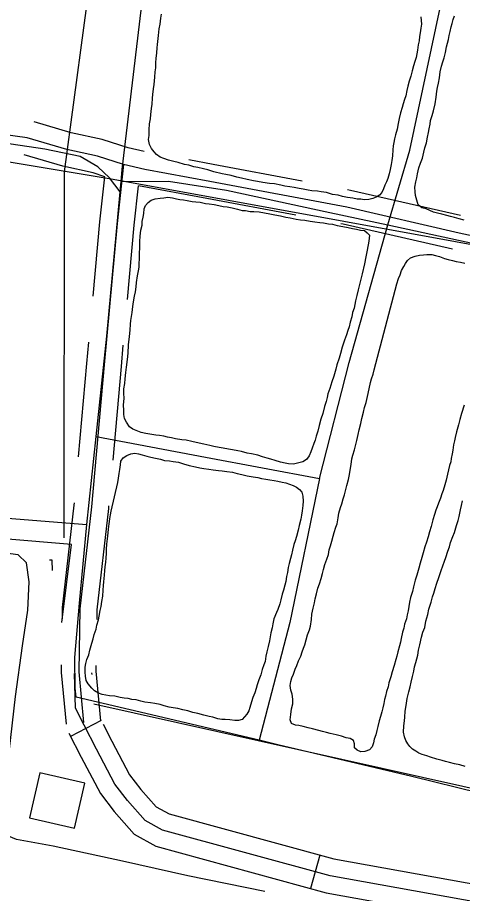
# Model space of a CAD drawing. Extents: x 3297735 to 3335592, y 670436 to 695807.
# Drawn here: x 3327462 to 3327849, y 679575 to 680335 of the extents above; entities that cross this region are included whole.
import ezdxf

# ---------------------------------------------------------------- set-up
doc = ezdxf.new("R2010")
doc.units = 0
for name, color, linetype in [('V-BLDG-OTLN', 7, 'Continuous'), ('V-DTCH-CNTR', 7, 'Continuous'), ('V-ROAD-CNTR', 7, 'Continuous'), ('V-TOPO-SHOR', 7, 'Continuous')]:
    doc.layers.add(name, color=color, linetype=linetype)

msp = doc.modelspace()

# ---------------------------------------------------------------- linework, layer by layer
at = {"layer": 'V-BLDG-OTLN'}
msp.add_lwpolyline([(3327520.82, 679670.83), (3327481.86, 679679.88), (3327472.81, 679640.92), (3327511.77, 679631.87)], close=True, dxfattribs=at)
at = {"layer": 'V-DTCH-CNTR'}
for points in [[(3326912.86, 679933.49), (3326947.13, 679931.31), (3327020.75, 679926.63), (3327214.29, 679914.96), (3327388.15, 679906.18), (3327522.55, 679895.46), (3327530.57, 679971.7), (3327539.74, 680058.9), (3327551.38, 680184.03), (3327552.22, 680193.07), (3327553.19, 680203.55), (3327574.96, 680385.78), (3327577.82, 680406.85), (3327605.11, 680608.27)], [(3327783.64, 680155.45), (3327802.68, 680220.29), (3327832.8, 680361.6), (3327834.19, 680368.08), (3327879.65, 680569.87)], [(3327551.38, 680184.03), (3327542.14, 680196.18), (3327532.01, 680205.77), (3327516.72, 680214.58), (3327485.97, 680221.08), (3327374.8, 680237.42), (3327150.69, 680266.72), (3327063.38, 680274.12), (3326983.6, 680281.67), (3326943.56, 680285.46), (3326868.31, 680296.95), (3326711.85, 680321.74), (3326539.12, 680347.65), (3326392.85, 680368.31), (3326376.54, 680370.61), (3326320.18, 680378.57), (3326224.29, 680386.11), (3326113.03, 680396.46), (3325960.73, 680413.47), (3325896.58, 680422.2), (3325848.56, 680427.39)], [(3327552.22, 680193.07), (3327593.37, 680193.27), (3327643.81, 680185.6), (3327733.5, 680166.17), (3327783.64, 680155.45), (3327912.89, 680127.3), (3328031.77, 680098.89), (3328039.12, 680097.12), (3328043.53, 680096.07), (3328087.11, 680087.66), (3328257.03, 680046.37), (3328279.21, 680041.53), (3328371.49, 680021.4), (3328404.75, 680014.65), (3328407.38, 680014.11), (3328509.04, 679993.48), (3328531.17, 679989.11), (3328536.96, 679987.97), (3328651.4, 679965.37), (3328658.99, 679963.87)], [(3327530.57, 679971.7), (3327625.43, 679953.9), (3327724.56, 679935.17), (3327750.17, 680035.91), (3327783.64, 680155.45)], [(3328531.17, 679989.11), (3328504.68, 679833.54), (3328474.95, 679636.01), (3328453.53, 679516.33), (3328450.48, 679499.25), (3328406.2, 679517.96), (3328361.83, 679530.67), (3328318.96, 679540.84), (3328311.45, 679542.62), (3328224.44, 679568.87), (3328196.69, 679578.31), (3328171.59, 679586.86), (3328081.08, 679608.87), (3327921.94, 679647.93), (3327804.44, 679676.73), (3327688.31, 679704.3), (3327672.1, 679708.14), (3327560.22, 679734.63), (3327513.25, 679745.67), (3327512.52, 679753.4), (3327512.09, 679779.97), (3327516.27, 679827.05), (3327522.55, 679895.46)], [(3327724.56, 679935.17), (3327698.56, 679810.44), (3327672.1, 679708.14)]]:
    msp.add_lwpolyline(points, dxfattribs=at)
at = {"layer": 'V-ROAD-CNTR'}
for p, q in [((3327535.07, 679725.18), (3327508.35, 679711.53)), ((3327724.66, 679608.51), (3327716.75, 679579.57))]:
    msp.add_line(p, q, dxfattribs=at)
for points in [[(3327500.87, 679810.34), (3327509.14, 679878.01), (3326372.26, 679973.28), (3326130.38, 679988.8), (3325816.68, 680081.91), (3325841.33, 680423.62), (3325879.19, 680891.48), (3326433.06, 680817.1), (3327058.67, 680733.63), (3327424.03, 680674.84), (3327561.69, 680639.12), (3327502.95, 680201.3), (3327502.46, 679883.85)], [(3328895.89, 679910.11), (3328677.94, 679959.96), (3328042.66, 680104.34), (3327545.49, 680194.67), (3326984.09, 680288.26), (3325848.82, 680439.5)], [(3327924.78, 680131.1), (3327845.64, 680148.25), (3327748.17, 680170.64), (3327629.28, 680193.04), (3327572.82, 680203.48), (3327554.26, 680207.7), (3327531.8, 680214.99), (3327505.26, 680220.72), (3327470.59, 680230.95), (3327339.01, 680249.14), (3327186.7, 680269.68), (3327039.06, 680285.84), (3326989.37, 680289.85)], [(3327572.26, 680218.99), (3327558.24, 680222.18), (3327535.71, 680229.49), (3327508.97, 680235.26), (3327476.72, 680244.78)], [(3327538.04, 680197.19), (3327527.89, 680200.48), (3327501.55, 680206.17), (3327468.23, 680216.01)], [(3327554.26, 680207.7), (3327548.74, 680156.53), (3327537.51, 680033.82), (3327526.55, 679910.67), (3327516.5, 679822.3), (3327515.48, 679767.53), (3327519.69, 679723.58)], [(3327709.3, 680193.23), (3327632.03, 680207.79), (3327610.96, 680211.68)], [(3327527.9, 680093.43), (3327533.81, 680158.01), (3327538.04, 680197.19)], [(3327557.78, 680090.7), (3327563.67, 680155.04), (3327567.35, 680189.23)], [(3327703.74, 680163.75), (3327626.53, 680178.3), (3327567.35, 680189.23)], [(3327846.67, 680163.4), (3327751.24, 680185.32), (3327748.61, 680185.82)], [(3327839.95, 680134.17), (3327745.1, 680155.95), (3327743.05, 680156.34)], [(3327515.34, 679953.96), (3327522.58, 680035.17), (3327524.26, 680053.6)], [(3327545.23, 679951.3), (3327552.45, 680032.47), (3327554.14, 680050.86)], [(3327501.34, 679813.64), (3327501.51, 679823.28), (3327511.63, 679912.19), (3327511.8, 679914.12)], [(3327531.33, 679813.09), (3327531.48, 679821.31), (3327541.48, 679909.16), (3327541.68, 679911.46)], [(3328896.05, 679902.74), (3328795.37, 679593.8), (3328746.62, 679412.48), (3328728.21, 679397.14), (3328701.59, 679382.4), (3328678.8, 679378.94), (3328650.75, 679384.65), (3328498.98, 679422.53), (3328374.04, 679452.67), (3328034.23, 679536.43), (3327733.58, 679590.52), (3327588.2, 679630.26), (3327573.17, 679638.67), (3327557.84, 679655.96), (3327546.92, 679670.14), (3327530.91, 679700.35), (3327520.16, 679721.39), (3327512.72, 679735.94), (3327511.67, 679766.17)], [(3327506.94, 679714.3), (3327517.61, 679693.43), (3327534.26, 679661.99), (3327546.27, 679646.4), (3327563.63, 679626.82), (3327582.47, 679616.28), (3327730.27, 679575.88), (3328031.1, 679521.75), (3328370.48, 679438.1), (3328495.41, 679407.96), (3328647.44, 679370.01), (3328678.42, 679363.71), (3328706.5, 679367.98), (3328736.72, 679384.71), (3328759.88, 679404), (3328809.76, 679589.53), (3328909.86, 679896.69)], [(3327536.59, 679722.19), (3327544.22, 679707.28), (3327559.58, 679678.28), (3327569.41, 679665.52), (3327582.71, 679650.52), (3327593.92, 679644.25), (3327736.89, 679605.17), (3328037.35, 679551.11), (3328377.59, 679467.24), (3328502.56, 679437.1), (3328654.07, 679399.28), (3328679.18, 679394.17), (3328696.67, 679396.83), (3328719.7, 679409.58), (3328733.37, 679420.97), (3328780.99, 679598.08), (3328879.92, 679901.67)], [(3327492.65, 679855.52), (3327492.36, 679864.37), (3327490.09, 679864.56)], [(3327504.76, 679722.15), (3327500.47, 679766.95), (3327500.6, 679773.65)], [(3327534.62, 679725.01), (3327530.5, 679768.1), (3327530.59, 679773.1)], [(3327526.66, 679766.7), (3327526.71, 679765.26)], [(3328206.69, 679588.31), (3327528.47, 679739.37)]]:
    msp.add_lwpolyline(points, dxfattribs=at)
at = {"layer": 'V-TOPO-SHOR'}
for points in [[(3327812.43, 680335.77), (3327812.66, 680332.62), (3327812.9, 680329.47), (3327812.27, 680326.05), (3327811.92, 680322.06), (3327811.3, 680318.93), (3327810.95, 680314.93), (3327810.04, 680311.52), (3327809.39, 680306.95), (3327808.77, 680303.82), (3327808.44, 680300.68), (3327807.24, 680297.27), (3327806.03, 680293.3), (3327804.82, 680289.03), (3327803.61, 680284.48), (3327802.1, 680279.93), (3327801.18, 680275.66), (3327800.26, 680271.96), (3327799.33, 680267.4), (3327798.14, 680264.28), (3327796.93, 680260.3), (3327796.03, 680257.17), (3327794.81, 680252.62), (3327793.59, 680247.78), (3327792.66, 680243.22), (3327791.73, 680238.38), (3327790.5, 680233.54), (3327789.59, 680230.13), (3327788.97, 680226.99), (3327788.35, 680223.86), (3327788.01, 680220.44), (3327787.64, 680215.3), (3327787.29, 680211.31), (3327786.67, 680207.89), (3327785.74, 680203.33), (3327784.82, 680199.63), (3327783.61, 680195.65), (3327782.43, 680192.81), (3327781.23, 680189.69), (3327780.04, 680186.57), (3327778.56, 680183.45), (3327776.52, 680181.19), (3327773.64, 680179.53), (3327770.76, 680178.14), (3327767.32, 680177.34), (3327763.32, 680177.12), (3327760.18, 680177.74), (3327757.04, 680177.79), (3327753.34, 680178.42), (3327748.78, 680179.07), (3327744.51, 680179.99), (3327740.53, 680181.2), (3327735.68, 680181.84), (3327730.56, 680183.36), (3327726, 680184), (3327722.58, 680184.63), (3327717.73, 680184.99), (3327714.6, 680185.61), (3327710.32, 680186.25), (3327706.9, 680186.88), (3327702.35, 680187.81), (3327698.64, 680188.44), (3327694.36, 680189.08), (3327690.95, 680189.7), (3327685.25, 680190.94), (3327680.97, 680191.29), (3327675.27, 680192.24), (3327670.71, 680192.89), (3327667.01, 680193.52), (3327661.6, 680194.74), (3327656.76, 680195.96), (3327652.77, 680196.89), (3327647.65, 680198.11), (3327643.09, 680199.04), (3327639.96, 680199.66), (3327632.85, 680201.49), (3327627.44, 680203.01), (3327623.74, 680203.92), (3327618.91, 680205.14), (3327615.49, 680205.77), (3327610.94, 680207.27), (3327607.24, 680207.9), (3327601.83, 680209.42), (3327598.13, 680210.33), (3327593.29, 680211.55), (3327589.32, 680213.04), (3327586.19, 680214.24), (3327583.08, 680216.29), (3327580.83, 680218.61), (3327578.59, 680221.5), (3327576.94, 680225.24), (3327576.15, 680229.54), (3327576.49, 680232.96), (3327576.57, 680237.82), (3327576.94, 680242.96), (3327577.87, 680247.51), (3327577.93, 680251.23), (3327578.58, 680256.36)], [(3327578.58, 680256.36), (3327579.21, 680260.06), (3327579.58, 680265.2), (3327579.92, 680268.62), (3327580.28, 680273.47), (3327580.92, 680277.18), (3327581.58, 680283.45), (3327581.95, 680288.31), (3327582.29, 680291.73), (3327582.36, 680296.3), (3327582.7, 680299.72), (3327583.35, 680304.57), (3327583.42, 680308.85), (3327583.75, 680311.99), (3327584.74, 680319.69), (3327585.4, 680325.39), (3327586.04, 680329.67), (3327586.69, 680334.8), (3327587.32, 680338.22)], [(3327838.63, 680327.12), (3327839.54, 680330.24), (3327840.45, 680333.66), (3327841.64, 680336.78)], [(3327849.95, 680159.5), (3327845.68, 680160.72), (3327841.7, 680161.64), (3327838, 680162.55), (3327834.87, 680163.46), (3327830.6, 680164.67), (3327826.9, 680165.59), (3327823.49, 680166.5), (3327820.08, 680167.7), (3327816.96, 680169.17), (3327813.26, 680170.09), (3327810.16, 680172.71), (3327808.8, 680176.73), (3327807.72, 680180.75), (3327807.48, 680183.9), (3327807.27, 680188.19), (3327807.91, 680192.75), (3327808.82, 680196.16), (3327809.45, 680199.58), (3327810.68, 680204.99), (3327812.17, 680208.97), (3327813.67, 680213.23), (3327814.89, 680218.35), (3327815.81, 680222.34), (3327817.31, 680226.6), (3327818.24, 680231.44), (3327818.88, 680235.43), (3327819.5, 680238.85), (3327820.43, 680242.83), (3327820.76, 680245.97), (3327822.26, 680250.23), (3327823.47, 680254.21), (3327824.71, 680260.48), (3327825.66, 680266.18), (3327826.31, 680271.31), (3327826.93, 680274.45), (3327827.57, 680278.44), (3327828.5, 680282.99), (3327829.15, 680288.12), (3327830.37, 680292.96), (3327831.58, 680296.94), (3327832.49, 680300.36), (3327833.71, 680304.91), (3327834.64, 680309.75), (3327835.55, 680313.17), (3327836.46, 680316.29), (3327837.08, 680319.71), (3327837.71, 680323.13), (3327838.63, 680327.12)], [(3327563.04, 680088.6), (3327563.98, 680093.45), (3327564.61, 680097.15), (3327565.25, 680101.71), (3327565.6, 680105.42), (3327566.54, 680111.12), (3327567.47, 680115.39), (3327567.81, 680118.53), (3327567.86, 680121.67), (3327568.21, 680126.24), (3327568.27, 680129.66), (3327568.38, 680136.52), (3327568.45, 680140.81), (3327568.81, 680145.66), (3327569.46, 680150.79), (3327570.39, 680155.06), (3327570.44, 680158.2), (3327571.36, 680162.19), (3327571.98, 680165.32), (3327572.33, 680169.31), (3327573.52, 680172.15), (3327575.85, 680174.69), (3327578.45, 680176.93), (3327581.9, 680178.02), (3327586.19, 680178.52), (3327589.34, 680178.76), (3327592.78, 680179.27), (3327596.77, 680178.93), (3327600.19, 680178.01), (3327603.32, 680177.39), (3327606.46, 680177.06), (3327609.59, 680176.43), (3327613.87, 680175.79), (3327617, 680175.46), (3327621, 680175.11), (3327625.55, 680173.89), (3327628.69, 680173.56), (3327632.96, 680172.92), (3327636.95, 680172.28), (3327640.94, 680171.36), (3327644.36, 680171.02), (3327648.63, 680170.1), (3327653.18, 680168.88), (3327657.17, 680167.96), (3327660.31, 680167.91), (3327664.29, 680166.99), (3327667.44, 680166.94), (3327672, 680166.58), (3327676.56, 680165.93), (3327681.41, 680165), (3327685.68, 680164.08), (3327690.52, 680163.14), (3327695.07, 680161.92), (3327699.07, 680161.57), (3327704.19, 680160.35), (3327707.9, 680159.72), (3327711.6, 680159.37), (3327716.45, 680158.72), (3327720.44, 680158.09), (3327724.71, 680157.45), (3327727.85, 680157.11), (3327732.12, 680156.19), (3327735.83, 680155.84), (3327739.82, 680154.92), (3327744.66, 680153.99), (3327749.22, 680153.06), (3327752.92, 680152.14), (3327756.62, 680151.51), (3327760.04, 680150.88), (3327763.46, 680150.54), (3327765.72, 680148.51), (3327767.68, 680146.48)], [(3327767.68, 680146.48), (3327767.32, 680141.34), (3327765.76, 680133.36), (3327764.53, 680127.67), (3327763.57, 680121.68), (3327761.43, 680112.86), (3327759.91, 680107.17), (3327758.07, 680098.92), (3327756.85, 680094.08), (3327755.63, 680089.53), (3327754.38, 680082.97), (3327753.18, 680079.28), (3327752.55, 680075.57), (3327751.05, 680071.03), (3327750.12, 680066.76), (3327748.93, 680063.63), (3327747.73, 680059.94), (3327746.23, 680055.39), (3327744.13, 680049.14), (3327742.61, 680043.73), (3327741.41, 680039.75), (3327739.6, 680034.07), (3327738.68, 680030.08), (3327736.87, 680024.11), (3327735.08, 680019.28), (3327733.27, 680013.31), (3327731.77, 680008.76), (3327731.15, 680005.63), (3327730.23, 680002.21), (3327728.73, 679997.67), (3327727.21, 679991.69), (3327725.7, 679986.86), (3327724.19, 679981.17), (3327722.96, 679976.33), (3327721.47, 679972.07), (3327720.56, 679968.65), (3327719.36, 679965.53), (3327718.16, 679961.55), (3327716.96, 679958.43), (3327715.48, 679955.02), (3327713.14, 679951.92), (3327709.96, 679949.68), (3327706.52, 679948.88), (3327701.94, 679947.81), (3327697.65, 679947.88), (3327694.52, 679948.5), (3327690.53, 679949.42), (3327685.98, 679950.92), (3327682.29, 679952.12), (3327678.88, 679953.03), (3327674.9, 679954.24), (3327670.91, 679955.45), (3327665.5, 679956.68), (3327661.52, 679957.31), (3327656.68, 679958.82), (3327653.54, 679959.16), (3327648.99, 679960.09), (3327645.57, 679960.71), (3327640.73, 679961.64), (3327637.31, 679962.27), (3327632.75, 679963.2), (3327629.33, 679963.83), (3327623.93, 679965.06), (3327619.94, 679965.98), (3327613.68, 679967.51), (3327608.83, 679968.44), (3327604.84, 679968.79), (3327599.43, 679969.74), (3327596.01, 679970.65), (3327592.6, 679971.27), (3327589.46, 679971.89), (3327585.47, 679972.53), (3327582.33, 679972.86), (3327578.92, 679973.49), (3327573.79, 679974.43), (3327569.8, 679975.35), (3327565.25, 679976.85), (3327562.42, 679978.04), (3327559.59, 679980.09), (3327556.8, 679984.13), (3327555.14, 679987.3), (3327554.62, 679990.74), (3327554.67, 679994.16), (3327554.47, 679999.31), (3327554.84, 680004.73), (3327554.63, 680009.31), (3327554.69, 680013.02), (3327555.34, 680017.87), (3327555.69, 680021.86), (3327556.35, 680027.28), (3327556.99, 680031.84), (3327557.67, 680038.69), (3327558.33, 680044.11), (3327558.73, 680051.24), (3327559.42, 680058.38), (3327560.08, 680064.08), (3327560.45, 680069.22), (3327560.78, 680072.35), (3327561.75, 680079.2), (3327562.41, 680084.61), (3327563.04, 680088.6)], [(3327791.58, 680104.09), (3327793.09, 680108.93), (3327794.28, 680112.05), (3327795.48, 680115.75), (3327797.53, 680119.14), (3327799.01, 680121.98), (3327800.76, 680124.52), (3327803.37, 680126.76), (3327807.39, 680128.13), (3327811.12, 680129.21), (3327814.56, 680129.44), (3327817.7, 680129.68), (3327821.99, 680129.61), (3327825.12, 680128.7), (3327828.53, 680127.79), (3327832.79, 680126.29), (3327836.21, 680125.38), (3327839.91, 680124.46), (3327843.03, 680123.56), (3327846.74, 680122.93), (3327850.44, 680122.01)], [(3327752.58, 679952.43), (3327753.49, 679955.56), (3327754.71, 679960.11), (3327755.62, 679963.52), (3327756.84, 679968.36), (3327758.06, 679973.48), (3327758.7, 679977.47), (3327760.21, 679982.88), (3327761.14, 679987.44), (3327762.66, 679992.84), (3327763.58, 679996.83), (3327764.79, 680001.38), (3327766.02, 680006.5), (3327767.55, 680013.05), (3327768.78, 680018.46), (3327769.69, 680021.87), (3327770.9, 680025.85), (3327771.81, 680029.55), (3327791.58, 680104.09)], [(3327849.9, 679998.87), (3327847.78, 679991.76), (3327846.27, 679986.36), (3327845.05, 679981.81), (3327843.24, 679975.84), (3327842.02, 679971), (3327841.69, 679967.86), (3327840.77, 679964.45), (3327840.13, 679959.89), (3327839.51, 679956.75), (3327838.59, 679952.77), (3327838.25, 679949.63), (3327837.35, 679946.5), (3327835.51, 679939.1), (3327834.29, 679933.98), (3327833.08, 679929.71), (3327831.86, 679924.87), (3327830.67, 679922.04), (3327829.47, 679918.34), (3327827.68, 679913.8), (3327826.49, 679910.67), (3327825.3, 679907.83), (3327824.1, 679904.14), (3327822.88, 679899.3), (3327821.36, 679893.61), (3327819.86, 679889.07), (3327818.65, 679884.8), (3327817.14, 679879.97), (3327815.93, 679875.98), (3327814.42, 679870.87), (3327813.21, 679866.89), (3327811.71, 679861.77), (3327810.49, 679857.5), (3327808.97, 679851.53), (3327807.47, 679846.98), (3327805.95, 679841.29), (3327805.03, 679837.3), (3327803.51, 679831.9), (3327802.59, 679827.91), (3327801.33, 679820.5), (3327800.42, 679817.09), (3327799.79, 679813.67), (3327798.29, 679808.84), (3327797.66, 679805.42), (3327796.46, 679802.01), (3327795.23, 679796.6), (3327794.61, 679793.18)], [(3327549.39, 679931.96), (3327550.02, 679935.67), (3327550.66, 679939.66), (3327551.28, 679943.08), (3327551.64, 679947.07), (3327551.97, 679950.21), (3327554.02, 679953.32), (3327557.2, 679955.27), (3327560.65, 679956.64), (3327564.08, 679957.16), (3327567.22, 679956.82), (3327570.63, 679955.91), (3327574.62, 679954.7), (3327578.03, 679953.79), (3327582.02, 679952.87), (3327586.57, 679951.94), (3327589.98, 679951.03), (3327594.27, 679950.67), (3327597.4, 679950.05), (3327601.96, 679949.41), (3327606.51, 679947.91), (3327611.34, 679946.69), (3327616.75, 679945.46), (3327620.45, 679944.54), (3327624.16, 679943.91), (3327628.43, 679943.27), (3327632.14, 679942.93), (3327636.7, 679942.28), (3327639.84, 679941.94), (3327644.12, 679941.31), (3327648.96, 679940.66), (3327652.95, 679939.73), (3327656.93, 679938.81), (3327661.77, 679937.59), (3327666.9, 679936.65), (3327670.89, 679936.02), (3327674.02, 679935.4), (3327677.73, 679934.77), (3327681.43, 679934.14), (3327685.14, 679933.51), (3327688.27, 679932.88), (3327691.97, 679932.25), (3327695.1, 679931.63), (3327698.52, 679930.44), (3327701.64, 679929.24), (3327704.47, 679927.77), (3327707.01, 679925.73), (3327708.97, 679923.41), (3327710.06, 679919.96), (3327710.28, 679915.68), (3327709.94, 679911.97), (3327709.29, 679907.12), (3327708.66, 679903.42), (3327708.31, 679899.99), (3327706.8, 679894.59), (3327705.87, 679890.32), (3327704.36, 679884.91), (3327703.44, 679881.21), (3327702.25, 679878.09), (3327701.03, 679873.25), (3327700.1, 679868.98), (3327699.2, 679865.85), (3327697.98, 679861.58), (3327697.36, 679858.17), (3327696.71, 679853.61), (3327695.8, 679850.19), (3327695.16, 679845.92), (3327694.25, 679842.79), (3327693.04, 679838.52), (3327692.13, 679834.82), (3327690.91, 679829.98), (3327690, 679826.57), (3327688.21, 679821.74), (3327687.02, 679818.9), (3327684.93, 679813.51), (3327684, 679809.24), (3327683.38, 679805.82), (3327682.16, 679801.27), (3327681.54, 679797.85), (3327680.91, 679794.43), (3327679.98, 679789.59), (3327678.76, 679784.75), (3327677.84, 679781.05), (3327677.2, 679776.49), (3327676.01, 679773.65), (3327674.8, 679769.67), (3327673.58, 679764.83), (3327671.8, 679760.57), (3327670.3, 679756.31), (3327669.4, 679753.18), (3327668.19, 679749.2), (3327666.7, 679745.23), (3327665.49, 679741.53), (3327663.99, 679736.7), (3327663.08, 679733.57), (3327661.32, 679730.74), (3327659.29, 679728.49), (3327657.25, 679726.23), (3327654.09, 679725.43), (3327650.95, 679725.19), (3327646.67, 679725.83)], [(3327794.61, 679793.18), (3327793.7, 679790.05), (3327792.48, 679784.93), (3327791.56, 679781.23), (3327790.65, 679778.1), (3327789.14, 679772.98), (3327787.34, 679767.58), (3327786.42, 679763.31), (3327784.62, 679757.91), (3327783.99, 679754.49), (3327782.5, 679750.52), (3327781.58, 679746.53), (3327780.95, 679743.4), (3327780.33, 679739.98), (3327779.41, 679736.28), (3327778.5, 679732.87), (3327777.29, 679728.89), (3327776.09, 679724.91), (3327775.15, 679720.06), (3327774.24, 679716.65), (3327773.32, 679712.95), (3327771.83, 679708.97), (3327771.21, 679705.84), (3327770.01, 679702.43), (3327767.69, 679699.9), (3327763.67, 679698.53), (3327760.23, 679698.02), (3327757.11, 679699.49), (3327754.86, 679701.53), (3327754.91, 679704.96), (3327753.81, 679707.83), (3327750.98, 679709.59), (3327747.57, 679710.22), (3327743.59, 679711.71), (3327738.75, 679712.93), (3327733.63, 679714.16), (3327730.5, 679714.78), (3327727.08, 679715.69), (3327723.95, 679716.6), (3327718.26, 679718.11), (3327714.56, 679719.03), (3327710.29, 679719.96), (3327706.59, 679720.87), (3327703.46, 679721.21), (3327700.05, 679722.69), (3327698.96, 679725.85), (3327699.6, 679730.42), (3327700.26, 679735.55), (3327701.18, 679739.82), (3327701.25, 679743.82), (3327700.74, 679748.11), (3327699.66, 679751.56), (3327698.86, 679755.57), (3327699.49, 679759.27), (3327700.4, 679762.4), (3327701.88, 679765.52), (3327703.38, 679769.78), (3327704.85, 679772.9), (3327706.06, 679777.17), (3327708.13, 679781.14), (3327709.33, 679784.83), (3327710.52, 679787.95), (3327711.71, 679791.08), (3327712.93, 679795.34), (3327714.14, 679799.61), (3327715.63, 679803.87), (3327716.55, 679807.29), (3327717.49, 679812.99), (3327717.85, 679817.55), (3327718.79, 679822.68), (3327720.01, 679827.52), (3327720.64, 679830.94), (3327721.85, 679835.2), (3327723.07, 679840.04), (3327724.56, 679844.02), (3327725.78, 679848.57), (3327726.99, 679852.84), (3327727.9, 679856.25), (3327729.12, 679860.8), (3327730.9, 679865.34), (3327732.11, 679869.32), (3327732.75, 679873.32), (3327733.95, 679877.01), (3327735.15, 679880.99), (3327736.36, 679885.26), (3327737.27, 679888.39), (3327738.49, 679892.94), (3327739.68, 679896.06), (3327740.62, 679901.19), (3327741.25, 679905.18), (3327742.76, 679910.01), (3327743.67, 679913.43), (3327744.88, 679917.69), (3327746.08, 679921.1), (3327747.3, 679925.66), (3327748.21, 679929.35), (3327749.72, 679934.47), (3327750.36, 679938.75), (3327751.31, 679944.16), (3327751.93, 679947.58), (3327752.58, 679952.43)], [(3327646.67, 679725.83), (3327642.68, 679726.18), (3327639.54, 679726.23), (3327636.12, 679726.86), (3327631.85, 679728.07), (3327628.71, 679728.69), (3327624.16, 679729.91), (3327618.76, 679731.42), (3327614.49, 679732.35), (3327610.22, 679733.56), (3327605.95, 679734.48), (3327601.4, 679735.7), (3327597.41, 679736.33), (3327593.99, 679736.96), (3327589.72, 679738.17), (3327586.02, 679739.09), (3327581.47, 679740.02), (3327577.77, 679740.65), (3327572.92, 679741.3), (3327569.5, 679742.21), (3327565.23, 679743.14), (3327561.52, 679743.48), (3327558.4, 679744.39), (3327554.97, 679744.73), (3327551.55, 679745.35), (3327546.71, 679746.29), (3327542.14, 679746.65), (3327539.01, 679747.27), (3327535.88, 679747.89), (3327532.75, 679749.08), (3327529.07, 679751.14), (3327526.83, 679753.46), (3327523.74, 679757.22), (3327522.07, 679760.11), (3327521.28, 679763.84), (3327521.05, 679767.27), (3327521.11, 679771.56), (3327521.74, 679774.69), (3327522.65, 679778.1), (3327524.14, 679782.36), (3327525.07, 679786.35), (3327526.87, 679792.32), (3327528.08, 679796.3), (3327529, 679800), (3327530.5, 679804.55), (3327531.13, 679807.97), (3327532.63, 679812.52), (3327533.25, 679815.93), (3327534.19, 679820.78), (3327534.81, 679824.19), (3327535.45, 679828.47), (3327536.39, 679833.31), (3327536.76, 679838.45), (3327537.11, 679842.44), (3327537.16, 679845.58), (3327537.82, 679851.29), (3327538.17, 679855.57), (3327538.51, 679858.71), (3327538.86, 679862.7), (3327539.2, 679866.12), (3327539.55, 679870.4), (3327539.61, 679874.12), (3327539.96, 679878.4), (3327540.32, 679882.96), (3327540.98, 679888.1), (3327541.31, 679891.23), (3327541.96, 679896.08), (3327542.6, 679900.36), (3327542.94, 679903.78), (3327543.56, 679906.91), (3327549.39, 679931.96)], [(3327850.94, 679685.48), (3327846.11, 679686.7), (3327841.55, 679687.63), (3327837.28, 679688.84), (3327833.87, 679689.75), (3327830.74, 679690.66), (3327826.19, 679691.88), (3327820.79, 679693.39), (3327817.66, 679694.58), (3327813.39, 679695.79), (3327810.56, 679696.98), (3327808.01, 679698.74), (3327805.18, 679700.5), (3327802.93, 679702.82), (3327800.97, 679705.14), (3327799.3, 679708.02), (3327798.21, 679711.18), (3327797.42, 679715.19), (3327797.5, 679720.62), (3327798.14, 679724.9), (3327798.48, 679728.32), (3327798.85, 679733.46), (3327799.5, 679738.3), (3327800.45, 679744.29), (3327801.98, 679750.26), (3327803.19, 679754.53), (3327803.83, 679758.52), (3327805.05, 679763.36), (3327806.27, 679768.19), (3327806.9, 679771.9), (3327808.1, 679775.59), (3327809.63, 679781.86), (3327810.27, 679786.42), (3327811.49, 679790.97), (3327813.02, 679797.52), (3327814.23, 679802.07), (3327815.73, 679806.04), (3327816.67, 679811.46), (3327818.48, 679817.43), (3327819.41, 679821.99), (3327821.22, 679827.96), (3327822.44, 679832.51), (3327823.64, 679835.92), (3327824.84, 679839.9), (3327826.34, 679844.45), (3327827.85, 679849.28), (3327829.95, 679855.53), (3327831.44, 679859.51), (3327832.93, 679863.49), (3327834.13, 679866.89), (3327835.65, 679872.3), (3327837.13, 679875.99), (3327838.05, 679879.69), (3327840.13, 679885.08), (3327841.62, 679888.49), (3327843.43, 679894.46), (3327844.64, 679898.73), (3327845.56, 679902.43), (3327846.79, 679908.12), (3327847.71, 679911.82), (3327848.63, 679915.81)], [(3327676.87, 679577.02), (3327610.26, 679590.38), (3327553.39, 679603.12), (3327493.28, 679616.2), (3327461.44, 679622.04), (3327451.16, 679626.34), (3327448.08, 679637.33), (3327452.53, 679675.1), (3327460.47, 679746.24), (3327466.79, 679790.19), (3327471.43, 679821.17), (3327472.41, 679845.7), (3327470.01, 679861.99), (3327463.03, 679869.2), (3327451.81, 679870.57), (3327405.75, 679874.85), (3327315.64, 679879.54), (3327193.58, 679882.97), (3327058.32, 679893.12), (3326955.58, 679903.34), (3326862.79, 679906.59)]]:
    msp.add_lwpolyline(points, dxfattribs=at)

doc.saveas('drawing.dxf')
